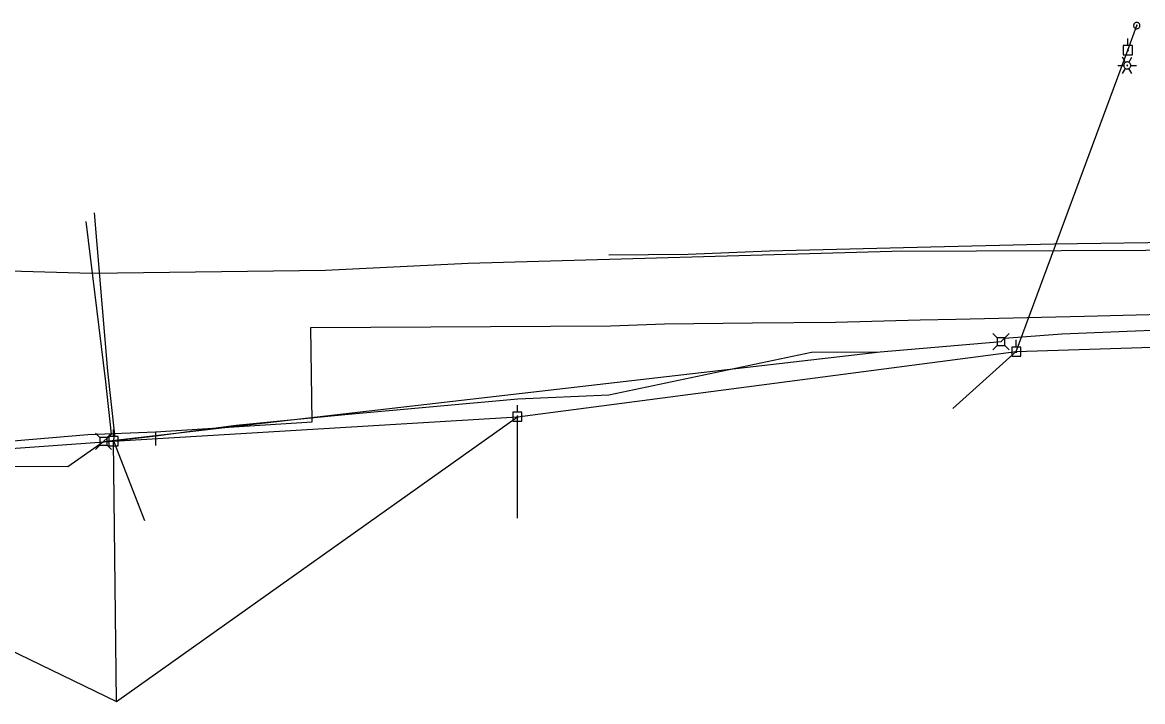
# Model space of a CAD drawing. Extents: x 600849 to 606371, y 330010 to 403088.
# Drawn here: x 602150.5 to 602605.2, y 392774.4 to 393050 of the extents above; entities that cross this region are included whole.
import ezdxf

# ---------------------------------------------------------------- set-up
doc = ezdxf.new("R2010")
doc.units = 0
for name, color, linetype in [('E_LTG', 7, 'Continuous'), ('E_UTL_AG_Bold', 7, 'Continuous'), ('E_UTL_E_UG', 7, 'Continuous'), ('E_UTL_EGuyWire', 7, 'Continuous'), ('E_UTL_EPowerPole', 7, 'Continuous'), ('E_UTL_FO_UG', 7, 'Continuous'), ('E_UTL_G_UG', 7, 'Continuous'), ('E_UTL_Overhead', 7, 'Continuous'), ('E_UTL_T_UG', 7, 'Continuous')]:
    doc.layers.add(name, color=color, linetype=linetype)

msp = doc.modelspace()

# ---------------------------------------------------------------- linework, layer by layer
at = {"layer": 'E_LTG'}
for points in [[(602595.15, 393032.58), (602597.53, 393032.58)], [(602598.25, 393033.82), (602597.05, 393035.88)], [(602600.39, 393032.58), (602600.36, 393032.85), (602600.29, 393033.11), (602600.16, 393033.35), (602599.99, 393033.56), (602599.79, 393033.74), (602599.55, 393033.88), (602599.3, 393033.97), (602599.03, 393034.01), (602598.76, 393033.99), (602598.49, 393033.93), (602598.25, 393033.82), (602598.02, 393033.66), (602597.84, 393033.46), (602597.69, 393033.23), (602597.59, 393032.98), (602597.54, 393032.71), (602597.54, 393032.44), (602597.59, 393032.18), (602597.69, 393031.92), (602597.84, 393031.69), (602598.02, 393031.5), (602598.25, 393031.34), (602598.49, 393031.23), (602598.76, 393031.16), (602599.03, 393031.15), (602599.3, 393031.19), (602599.55, 393031.28), (602599.79, 393031.41), (602599.99, 393031.59), (602600.16, 393031.81), (602600.29, 393032.05), (602600.36, 393032.31), (602600.39, 393032.58)], [(602600.39, 393032.58), (602600.36, 393032.85), (602600.29, 393033.11), (602600.16, 393033.35), (602599.99, 393033.56), (602599.79, 393033.74), (602599.55, 393033.88), (602599.3, 393033.97), (602599.03, 393034.01), (602598.76, 393033.99), (602598.49, 393033.93), (602598.25, 393033.82), (602598.02, 393033.66), (602597.84, 393033.46), (602597.69, 393033.23), (602597.59, 393032.98), (602597.54, 393032.71), (602597.54, 393032.44), (602597.59, 393032.18), (602597.69, 393031.92), (602597.84, 393031.69), (602598.02, 393031.5), (602598.25, 393031.34), (602598.49, 393031.23), (602598.76, 393031.16), (602599.03, 393031.15), (602599.3, 393031.19), (602599.55, 393031.28), (602599.79, 393031.41), (602599.99, 393031.59), (602600.16, 393031.81), (602600.29, 393032.05), (602600.36, 393032.31), (602600.39, 393032.58)], [(602600.39, 393032.58), (602600.36, 393032.85), (602600.29, 393033.11), (602600.16, 393033.35), (602599.99, 393033.56), (602599.79, 393033.74), (602599.55, 393033.88), (602599.3, 393033.97), (602599.03, 393034.01), (602598.76, 393033.99), (602598.49, 393033.93), (602598.25, 393033.82), (602598.02, 393033.66), (602597.84, 393033.46), (602597.69, 393033.23), (602597.59, 393032.98), (602597.54, 393032.71), (602597.54, 393032.44), (602597.59, 393032.18), (602597.69, 393031.92), (602597.84, 393031.69), (602598.02, 393031.5), (602598.25, 393031.34), (602598.49, 393031.23), (602598.76, 393031.16), (602599.03, 393031.15), (602599.3, 393031.19), (602599.55, 393031.28), (602599.79, 393031.41), (602599.99, 393031.59), (602600.16, 393031.81), (602600.29, 393032.05), (602600.36, 393032.31), (602600.39, 393032.58)], [(602599.08, 393032.58), (602599.08, 393032.6), (602599.07, 393032.62), (602599.06, 393032.64), (602599.05, 393032.66), (602599.03, 393032.67), (602599.01, 393032.69), (602598.99, 393032.69), (602598.97, 393032.7), (602598.94, 393032.7), (602598.92, 393032.69), (602598.9, 393032.68), (602598.88, 393032.67), (602598.87, 393032.65), (602598.85, 393032.63), (602598.85, 393032.61), (602598.84, 393032.59), (602598.84, 393032.57), (602598.85, 393032.54), (602598.85, 393032.52), (602598.87, 393032.5), (602598.88, 393032.49), (602598.9, 393032.47), (602598.92, 393032.47), (602598.94, 393032.46), (602598.97, 393032.46), (602598.99, 393032.46), (602599.01, 393032.47), (602599.03, 393032.48), (602599.05, 393032.5), (602599.06, 393032.51), (602599.07, 393032.53), (602599.08, 393032.56), (602599.08, 393032.58)], [(602599.67, 393033.82), (602600.87, 393035.88)], [(602600.39, 393032.58), (602602.77, 393032.58)], [(602597.05, 393029.28), (602598.25, 393031.34)], [(602600.87, 393029.28), (602599.67, 393031.34)]]:
    msp.add_lwpolyline(points, dxfattribs=at)
at = {"layer": 'E_UTL_AG_Bold'}
for points in [[(602546.21, 392922.06), (602544.46, 392923.81)], [(602549.3, 392922.06), (602551.06, 392923.81)], [(602546.21, 392918.96), (602544.46, 392917.21)], [(602549.3, 392922.06), (602546.21, 392922.06)], [(602546.21, 392922.06), (602546.21, 392918.96)], [(602546.21, 392918.96), (602549.3, 392918.96)], [(602549.3, 392918.96), (602549.3, 392922.06)], [(602549.3, 392918.96), (602551.06, 392917.21)], [(602181.9, 392881.59), (602180.15, 392883.34)], [(602185, 392881.59), (602186.75, 392883.34)], [(602181.9, 392878.49), (602180.15, 392876.74)], [(602185, 392881.59), (602181.9, 392881.59)], [(602181.9, 392881.59), (602181.9, 392878.49)], [(602181.9, 392878.49), (602185, 392878.49)], [(602185, 392878.49), (602185, 392881.59)], [(602185, 392878.49), (602186.75, 392876.74)]]:
    msp.add_lwpolyline(points, dxfattribs=at)
at = {"layer": 'E_UTL_E_UG'}
for points in [[(602185.23, 392908.47), (602179.77, 392972.8)], [(602187.49, 392880.23), (602187.99, 392882.66), (602185.23, 392908.47)], [(602351.49, 392848.86), (602351.49, 392890.02)], [(602188.77, 392774.45), (602187.53, 392880.1)]]:
    msp.add_lwpolyline(points, dxfattribs=at)
at = {"layer": 'E_UTL_EGuyWire'}
msp.add_line((602599.24, 393038.78), (602602.82, 393048.75), dxfattribs=at)
for points in [[(602604.1, 393048.75), (602604.08, 393049), (602604.01, 393049.23), (602603.9, 393049.45), (602603.75, 393049.64), (602603.57, 393049.8), (602603.35, 393049.92), (602603.12, 393050), (602602.88, 393050.04), (602602.64, 393050.03), (602602.4, 393049.97), (602602.18, 393049.87), (602601.98, 393049.72), (602601.81, 393049.55), (602601.68, 393049.34), (602601.59, 393049.12), (602601.54, 393048.88), (602601.54, 393048.63), (602601.59, 393048.39), (602601.68, 393048.17), (602601.81, 393047.96), (602601.98, 393047.79), (602602.18, 393047.64), (602602.4, 393047.54), (602602.64, 393047.48), (602602.88, 393047.47), (602603.12, 393047.51), (602603.35, 393047.59), (602603.57, 393047.71), (602603.75, 393047.87), (602603.9, 393048.06), (602604.01, 393048.28), (602604.08, 393048.51), (602604.1, 393048.75)], [(602602.98, 393048.75), (602602.98, 393048.79), (602602.97, 393048.81), (602602.96, 393048.84), (602602.94, 393048.87), (602602.91, 393048.89), (602602.89, 393048.9), (602602.86, 393048.91), (602602.83, 393048.92), (602602.8, 393048.91), (602602.77, 393048.91), (602602.74, 393048.89), (602602.72, 393048.88), (602602.69, 393048.85), (602602.68, 393048.83), (602602.67, 393048.8), (602602.66, 393048.77), (602602.66, 393048.74), (602602.67, 393048.71), (602602.68, 393048.68), (602602.69, 393048.66), (602602.72, 393048.63), (602602.74, 393048.62), (602602.77, 393048.6), (602602.8, 393048.6), (602602.83, 393048.59), (602602.86, 393048.6), (602602.89, 393048.61), (602602.91, 393048.62), (602602.94, 393048.64), (602602.96, 393048.67), (602602.97, 393048.7), (602602.98, 393048.72), (602602.98, 393048.75)]]:
    msp.add_lwpolyline(points, dxfattribs=at)
at = {"layer": 'E_UTL_EPowerPole'}
for points in [[(602599.21, 393040.62), (602599.21, 393043.53)], [(602601.06, 393040.62), (602597.37, 393040.62)], [(602597.37, 393040.62), (602597.37, 393036.93)], [(602599.48, 393038.78), (602599.48, 393038.82), (602599.47, 393038.87), (602599.45, 393038.91), (602599.42, 393038.94), (602599.38, 393038.97), (602599.34, 393038.99), (602599.3, 393039.01), (602599.26, 393039.02), (602599.21, 393039.01), (602599.17, 393039), (602599.13, 393038.98), (602599.09, 393038.96), (602599.06, 393038.93), (602599.03, 393038.89), (602599.02, 393038.84), (602599.01, 393038.8), (602599.01, 393038.76), (602599.02, 393038.71), (602599.03, 393038.67), (602599.06, 393038.63), (602599.09, 393038.6), (602599.13, 393038.57), (602599.17, 393038.55), (602599.21, 393038.54), (602599.26, 393038.54), (602599.3, 393038.55), (602599.34, 393038.56), (602599.38, 393038.58), (602599.42, 393038.61), (602599.45, 393038.65), (602599.47, 393038.69), (602599.48, 393038.73), (602599.48, 393038.78)], [(602601.06, 393036.93), (602601.06, 393040.62)], [(602597.37, 393036.93), (602601.06, 393036.93)], [(602553.91, 392918.3), (602553.91, 392921.21)], [(602555.75, 392918.3), (602552.06, 392918.3)], [(602552.06, 392918.3), (602552.06, 392914.61)], [(602552.06, 392914.61), (602555.75, 392914.61)], [(602554.18, 392916.46), (602554.17, 392916.5), (602554.16, 392916.55), (602554.14, 392916.59), (602554.11, 392916.62), (602554.08, 392916.65), (602554.04, 392916.68), (602554, 392916.69), (602553.95, 392916.7), (602553.91, 392916.7), (602553.86, 392916.68), (602553.82, 392916.67), (602553.78, 392916.64), (602553.75, 392916.61), (602553.73, 392916.57), (602553.71, 392916.53), (602553.7, 392916.48), (602553.7, 392916.44), (602553.71, 392916.39), (602553.73, 392916.35), (602553.75, 392916.31), (602553.78, 392916.28), (602553.82, 392916.25), (602553.86, 392916.23), (602553.91, 392916.22), (602553.95, 392916.22), (602554, 392916.23), (602554.04, 392916.24), (602554.08, 392916.26), (602554.11, 392916.29), (602554.14, 392916.33), (602554.16, 392916.37), (602554.17, 392916.41), (602554.18, 392916.46)], [(602555.75, 392914.61), (602555.75, 392918.3)], [(602353.3, 392891.87), (602349.61, 392891.87)], [(602349.61, 392891.87), (602349.61, 392888.17)], [(602351.46, 392891.87), (602351.46, 392894.77)], [(602353.3, 392888.17), (602353.3, 392891.87)], [(602349.61, 392888.17), (602353.3, 392888.17)], [(602351.73, 392890.02), (602351.72, 392890.07), (602351.71, 392890.11), (602351.69, 392890.15), (602351.66, 392890.19), (602351.63, 392890.22), (602351.59, 392890.24), (602351.55, 392890.25), (602351.5, 392890.26), (602351.46, 392890.26), (602351.41, 392890.25), (602351.37, 392890.23), (602351.33, 392890.2), (602351.3, 392890.17), (602351.28, 392890.13), (602351.26, 392890.09), (602351.25, 392890.05), (602351.25, 392890), (602351.26, 392889.96), (602351.28, 392889.91), (602351.3, 392889.88), (602351.33, 392889.84), (602351.37, 392889.82), (602351.41, 392889.8), (602351.46, 392889.79), (602351.5, 392889.78), (602351.55, 392889.79), (602351.59, 392889.81), (602351.63, 392889.83), (602351.66, 392889.86), (602351.69, 392889.89), (602351.71, 392889.93), (602351.72, 392889.98), (602351.73, 392890.02)], [(602187.5, 392881.95), (602187.5, 392884.85)], [(602189.34, 392881.95), (602185.65, 392881.95)], [(602185.65, 392881.95), (602185.65, 392878.25)], [(602185.65, 392878.25), (602189.34, 392878.25)], [(602187.77, 392880.1), (602187.76, 392880.15), (602187.75, 392880.19), (602187.73, 392880.23), (602187.7, 392880.27), (602187.67, 392880.3), (602187.63, 392880.32), (602187.58, 392880.33), (602187.54, 392880.34), (602187.49, 392880.34), (602187.45, 392880.33), (602187.41, 392880.31), (602187.37, 392880.28), (602187.34, 392880.25), (602187.32, 392880.21), (602187.3, 392880.17), (602187.29, 392880.13), (602187.29, 392880.08), (602187.3, 392880.04), (602187.32, 392879.99), (602187.34, 392879.96), (602187.37, 392879.92), (602187.41, 392879.9), (602187.45, 392879.88), (602187.49, 392879.87), (602187.54, 392879.86), (602187.58, 392879.87), (602187.63, 392879.89), (602187.67, 392879.91), (602187.7, 392879.94), (602187.73, 392879.97), (602187.75, 392880.01), (602187.76, 392880.06), (602187.77, 392880.1)], [(602189.34, 392878.25), (602189.34, 392881.95)]]:
    msp.add_lwpolyline(points, dxfattribs=at)
at = {"layer": 'E_UTL_FO_UG'}
for points in [[(602183.45, 392880.04), (602186.66, 392882.91), (602184.33, 392904.17), (602176.36, 392969.24)], [(601987.62, 392904.43), (601987.07, 392932.94), (601986.81, 392942.99), (601989.6, 392945.53), (602112.08, 392950.22), (602178.58, 392948.3), (602273.49, 392949.45), (602331.51, 392952.35), (602503.39, 392957.27), (602744.17, 392958.14)], [(601998.92, 392860.12), (602058.74, 392869.94), (602109.72, 392870.12), (602168.99, 392869.81), (602183.45, 392880.04)]]:
    msp.add_lwpolyline(points, dxfattribs=at)
at = {"layer": 'E_UTL_G_UG'}
for points in [[(602389.24, 392926.97), (602411.14, 392927.71), (602446.9, 392928.14), (602480.5, 392928.38), (602514.95, 392929.35), (602529.4, 392929.59), (602581.57, 392930.9), (602654.88, 392932.7)], [(602204.56, 392883.94), (602268.09, 392887.98), (602267.57, 392926.18)], [(602267.57, 392926.18), (602389.24, 392926.97)], [(601842.07, 392871.07), (601854.64, 392870.35), (601909.89, 392868.02), (601975.57, 392867.84), (602012.66, 392868.88), (602177.09, 392882.82)], [(602177.09, 392882.82), (602204.56, 392883.94), (602204.49, 392878.42)]]:
    msp.add_lwpolyline(points, dxfattribs=at)
at = {"layer": 'E_UTL_Overhead'}
for points in [[(602553.94, 392916.46), (602599.24, 393038.78)], [(601295.05, 392893.96), (601477.86, 392877.45), (601702.11, 392872.9), (601719.5, 392871.4), (601797.92, 392868.72), (601799.91, 392868.11), (601866.29, 392804.61), (601998.56, 392866.58), (602187.53, 392880.1), (602351.49, 392890.02), (602553.94, 392916.46), (602728.3, 392922.04)], [(602528.22, 392893.38), (602553.94, 392916.46)], [(602188.77, 392774.45), (602351.49, 392890.02)], [(602187.49, 392880.23), (602200.07, 392847.93)], [(601998.56, 392866.58), (602188.77, 392774.45)]]:
    msp.add_lwpolyline(points, dxfattribs=at)
at = {"layer": 'E_UTL_T_UG'}
for points in [[(602388.53, 392955.74), (602420.79, 392956.04), (602453.72, 392957.33), (602508.2, 392958.66), (602569.36, 392960.24), (602626.21, 392961.03), (602677.62, 392960.46), (602720.41, 392960.57), (602750.78, 392962.87), (602777.32, 392963.61), (602791.13, 392964.06)], [(602183.45, 392880.04), (602498.63, 392916.32), (602547.76, 392920.51), (602549.11, 392921.96), (602572.46, 392923.68), (602638.83, 392926.33), (602704.91, 392929.68), (602730.16, 392925.58), (602763.74, 392928.96), (602763.74, 392927.36), (602808.95, 392925.35), (602821.6, 392923.58)], [(602187.49, 392880.23), (602204.69, 392882.33), (602237.23, 392886.67), (602281.43, 392890.92), (602351.6, 392897.26), (602388.56, 392898.96), (602470.79, 392916.28), (602498.63, 392916.32)]]:
    msp.add_lwpolyline(points, dxfattribs=at)

doc.saveas('drawing.dxf')
